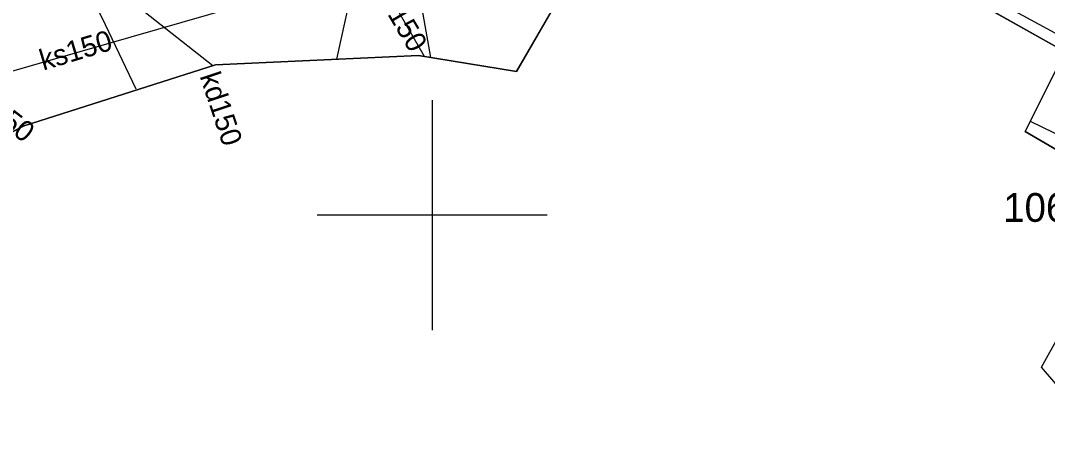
# Model space of a CAD drawing. Extents: x 6434771 to 6436222, y 5663454 to 5664782.
# Drawn here: x 6435382.1 to 6435426.76, y 5663990.56 to 5664008.45 of the extents above; entities that cross this region are included whole.
import ezdxf

# ---------------------------------------------------------------- set-up
doc = ezdxf.new("R2010")
doc.units = 0
for name, color, linetype in [('Warstwa 1', 7, 'Continuous'), ('Warstwa 10', 7, 'Continuous'), ('Warstwa 12', 7, 'Continuous'), ('Warstwa 33', 7, 'Continuous'), ('Warstwa 63', 7, 'Continuous'), ('Warstwa 7', 7, 'Continuous'), ('Warstwa 8', 7, 'Continuous')]:
    doc.layers.add(name, color=color, linetype=linetype)

msp = doc.modelspace()

# ---------------------------------------------------------------- linework, layer by layer
at = {"layer": 'Warstwa 1'}
msp.add_lwpolyline([(6435438.431, 5663955.855), (6435438.84, 5663958.23), (6435438.74, 5663959.051), (6435438.107, 5663961.309), (6435437.755, 5663961.993), (6435436.206, 5663963.752), (6435436.245, 5663965.312), (6435435.646, 5663973.649), (6435433.45, 5663982.286), (6435429.344, 5663990.096), (6435426.503, 5663993.391), (6435430.633, 5664000.811), (6435425.797, 5664003.629), (6435427.528, 5664007.089), (6435414.993, 5664014.14), (6435413.595, 5664011.656), (6435413.334, 5664011.803), (6435412.844, 5664010.932), (6435407.905, 5664013.566), (6435403.676, 5664006.246), (6435399.414, 5664006.938), (6435390.589, 5664006.534), (6435382.266, 5664003.885), (6435374.267, 5663999.821)], dxfattribs=at)
at = {"layer": 'Warstwa 12'}
for points in [[(6435397.68, 5664035.57), (6435394.361, 5664028.781), (6435392.252, 5664024.66), (6435389.329, 5664019.237), (6435386.426, 5664013.792), (6435384.662, 5664010.54), (6435385.787, 5664008.279), (6435387.119, 5664005.492)], [(6435407.845, 5664030.859), (6435406.388, 5664028.101), (6435404.632, 5664024.781), (6435403.301, 5664022.382), (6435401.29, 5664018.64), (6435397.587, 5664011.985), (6435396.604, 5664010.204), (6435395.843, 5664006.775)], [(6435376.749, 5664013.434), (6435384.903, 5664015.663), (6435391.36, 5664017.409), (6435397.531, 5664019.004), (6435403.014, 5664020.535), (6435404.126, 5664020.823), (6435406.835, 5664019.341), (6435413.52, 5664015.582), (6435416.88, 5664013.641), (6435423.068, 5664010.111), (6435427.075, 5664007.923), (6435432.666, 5664004.701), (6435436.673, 5664002.456), (6435437.32, 5664002.046)]]:
    msp.add_lwpolyline(points, dxfattribs=at)
at = {"layer": 'Warstwa 33'}
msp.add_line((6435414.993, 5664014.14), (6435427.528, 5664007.089), dxfattribs=at)
at = {"layer": 'Warstwa 63'}
for p, q in [((6435400, 5664005), (6435400, 5663995)), ((6435405, 5664000), (6435395, 5664000))]:
    msp.add_line(p, q, dxfattribs=at)
at = {"layer": 'Warstwa 7'}
for points in [[(6435375.81, 5664004.56), (6435399.157, 5664011.281), (6435430.244, 5664028.237), (6435438.798, 5664023.523)], [(6435396.359, 5664012.63), (6435399.65, 5664006.9)], [(6435399.947, 5664006.851), (6435399.157, 5664011.281)], [(6435385.977, 5664010.051), (6435390.461, 5664006.494)], [(6435428.083, 5664003.074), (6435426.019, 5664004.074)]]:
    msp.add_lwpolyline(points, dxfattribs=at)
at = {"layer": 'Warstwa 8'}
for p, q in [((6435403.676, 5664006.246), (6435407.905, 5664013.566)), ((6435425.797, 5664003.629), (6435427.528, 5664007.089)), ((6435382.266, 5664003.885), (6435390.589, 5664006.534)), ((6435390.589, 5664006.534), (6435399.414, 5664006.938)), ((6435399.414, 5664006.938), (6435403.676, 5664006.246)), ((6435374.267, 5663999.821), (6435382.266, 5664003.885)), ((6435425.797, 5664003.629), (6435430.633, 5664000.811))]:
    msp.add_line(p, q, dxfattribs=at)

# ---------------------------------------------------------------- texts
at = {"layer": 'Warstwa 10'}
msp.add_text('1065', height=1.25, dxfattribs=at).set_placement((6435424.834, 5663999.71))
at = {"layer": 'Warstwa 7'}
for s, rotation, p in [('kd150', 300.5622, (6435397.395, 5664009.831)), ('ks150', 16.7074, (6435383.091, 5664006.277)), ('kd150', 288.3525, (6435389.889, 5664006.042)), ('kd150', 322.4377, (6435379.663, 5664005.109))]:
    msp.add_text(s, height=0.9, rotation=rotation, dxfattribs=at).set_placement(p)

doc.saveas('drawing.dxf')
